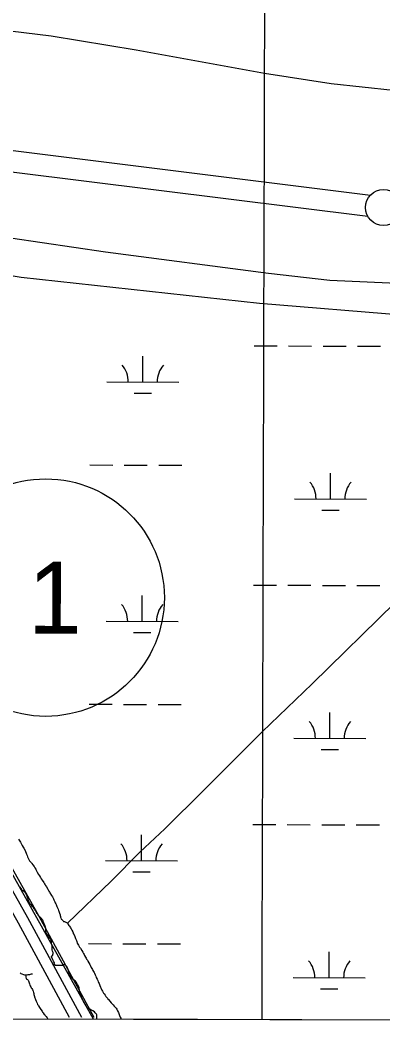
# Model space of a CAD drawing. Extents: x 3161514 to 3199414, y 831166 to 856601.
# Drawn here: x 3186300 to 3186803, y 836546 to 837964 of the extents above; entities that cross this region are included whole.
import ezdxf

# ---------------------------------------------------------------- set-up
doc = ezdxf.new("R2010")
doc.units = 0
for name, color, linetype in [('V-GRID-FRAM', 7, 'Continuous'), ('V-GRID-MAJR', 7, 'Continuous'), ('V-LEVE-TOET', 7, 'Continuous'), ('V-ROAD-CNTR', 7, 'Continuous'), ('V-ROAD-IDEN', 7, 'Continuous'), ('V-SURV-LINE', 7, 'Continuous'), ('V-TOPO-SHOR', 7, 'Continuous'), ('V-WETL-SWMP', 7, 'Continuous')]:
    doc.layers.add(name, color=color, linetype=linetype)

msp = doc.modelspace()

# ---------------------------------------------------------------- linework, layer by layer
at = {"layer": 'V-GRID-FRAM'}
msp.add_lwpolyline([(3165761, 854820), (3197144.3, 854733.3), (3197102, 836546.1), (3165702.9, 836632.9), (3165761, 854820)], dxfattribs=at)
at = {"layer": 'V-GRID-MAJR'}
msp.add_spline([(3186635.6, 836575), (3186651.5, 842634.3), (3186667.4, 848696.7), (3186683.2, 854759.2), (3186683.2, 854762.2)], degree=3, dxfattribs=at)
at = {"layer": 'V-LEVE-TOET'}
for points in [[(3187723.9, 837852.1), (3187594.3, 837850.9), (3187410.8, 837848.1), (3187307.4, 837848.2), (3187130.6, 837854.3), (3186964.2, 837860.8), (3186817.9, 837866.5), (3186731.8, 837875.8), (3186639, 837890.4), (3186460.7, 837922.6), (3186342.3, 837942.4), (3186133.1, 837967.5), (3185958.1, 837998.4), (3185804.5, 838025), (3185600, 838056.4), (3185428.1, 838077.8)], [(3187683.9, 837584.5), (3187520.3, 837580.6), (3187427.5, 837581.9), (3187252.3, 837585.2), (3187130.2, 837588.5), (3186937.6, 837593.4), (3186730.1, 837602.7), (3186644.4, 837612.3), (3186418.1, 837641.9), (3186197.3, 837674.6), (3185953, 837706.6), (3185835.2, 837726.2), (3185724.5, 837748.6), (3185694, 837753.9), (3185673.6, 837757.6), (3185644.3, 837763.1), (3185593.9, 837772.8), (3185569.8, 837778), (3185558.5, 837778.4), (3185550.7, 837775), (3185548.1, 837770.2), (3185547.6, 837762.3), (3185551.6, 837754.5), (3185556.8, 837741)]]:
    msp.add_lwpolyline(points, dxfattribs=at)
at = {"layer": 'V-ROAD-CNTR'}
for points in [[(3186367.8, 836578.4), (3186296.8, 836709.3), (3186132.8, 837000.6), (3185963.3, 837288.2), (3185850, 837487.5), (3185783.5, 837609.8), (3185725.5, 837710.6), (3185713.1, 837733), (3185688, 837757.3), (3185657.2, 837775.9), (3185511.7, 837853), (3185433.4, 837894.7)], [(3186384.9, 836578.3), (3186309.9, 836716.6), (3186145.8, 837008), (3185976.3, 837295.8), (3185863.1, 837494.8), (3185796.6, 837617.1), (3185738.6, 837718), (3185725.2, 837742.2), (3185697.2, 837769.2), (3185664.6, 837789), (3185518.7, 837866.2), (3185480, 837886.9)], [(3186402, 836578.3), (3186323.1, 836723.8), (3186158.8, 837015.5), (3185989.3, 837303.3), (3185876.2, 837502.1), (3185809.7, 837624.4), (3185751.6, 837725.4), (3185737.2, 837751.4), (3185706.4, 837781.2), (3185672, 837802), (3185525.8, 837879.5), (3185522.4, 837881.3)]]:
    msp.add_lwpolyline(points, dxfattribs=at)
at = {"layer": 'V-ROAD-IDEN'}
msp.add_circle((3186334.8, 837161.8), 165, dxfattribs=at)
msp.add_circle((3186334.8, 837161.8), 165, dxfattribs=at)
at = {"layer": 'V-SURV-LINE'}
for points in [[(3185999.8, 837819.3), (3186786.5, 837721.3)], [(3186782.8, 837691.6), (3185996.1, 837789.5)]]:
    msp.add_lwpolyline(points, dxfattribs=at)
msp.add_circle((3186804.5, 837704), 25, dxfattribs=at)
at = {"layer": 'V-TOPO-SHOR'}
for points in [[(3186365.2, 836709.2), (3186425.7, 836767.6), (3186465.5, 836808.2), (3186500.4, 836840.6), (3186554.4, 836893.5), (3186635.9, 836975.1), (3186705.2, 837042.2), (3186820.5, 837154.9), (3186924.9, 837258.5), (3187042.2, 837370.3), (3187168.1, 837494.9)], [(3186297.1, 836826), (3186299.6, 836821.9), (3186301.5, 836818.2), (3186302.1, 836817.1), (3186303.3, 836814.9), (3186304.3, 836813.5), (3186306.2, 836810.2), (3186306.9, 836808.9), (3186307.7, 836806.8), (3186308.3, 836805.4), (3186309.2, 836803.2), (3186309.6, 836801.5), (3186311.3, 836797.7), (3186312.5, 836795.9), (3186313.7, 836794.4), (3186314.9, 836793.2), (3186315.7, 836792.1), (3186317.1, 836790.5), (3186318.6, 836788.3), (3186319.2, 836787.2), (3186319.8, 836786.3), (3186320.9, 836784.4), (3186321.6, 836783), (3186323.1, 836780.4), (3186325, 836777.1), (3186326, 836775.2), (3186327.7, 836772.6), (3186328.6, 836771.1), (3186329.8, 836769), (3186332, 836765.8), (3186332.7, 836764.9), (3186333.2, 836763.8), (3186334.1, 836762.5)], [(3186322, 836724.2), (3186320.6, 836727), (3186319.4, 836728.8), (3186318.8, 836729.9), (3186317.9, 836731.3), (3186316.6, 836732.7), (3186315.6, 836733.9), (3186314.2, 836735.2), (3186313.3, 836736.4), (3186312.5, 836737.4), (3186311.5, 836738.9), (3186310.9, 836740.5), (3186310.6, 836741.6), (3186310.4, 836742.7), (3186309.7, 836744.7), (3186309.1, 836746.6), (3186308.5, 836748.6), (3186307.3, 836751.1), (3186306.4, 836752.3), (3186305.4, 836753.1), (3186303.6, 836754.2), (3186302.4, 836754.9), (3186301.4, 836756.3), (3186301, 836757.2), (3186300.4, 836758.2), (3186299.6, 836759.7)], [(3186334.1, 836762.5), (3186334.5, 836761.5), (3186335.9, 836759.6), (3186337.6, 836756.6), (3186338.5, 836754.7), (3186339.1, 836753.8), (3186340, 836752.4), (3186340.6, 836751.3), (3186342.9, 836748), (3186344.4, 836746.1), (3186344.9, 836744.9), (3186345.8, 836743.2), (3186346.2, 836741.9), (3186347.4, 836739), (3186348.2, 836737.6), (3186348.8, 836736.3), (3186349.3, 836735.4), (3186350.3, 836732.7), (3186351.5, 836729.9), (3186352, 836728.8), (3186352.4, 836727.1), (3186353, 836726.2), (3186353.6, 836724.6), (3186354.2, 836723.1), (3186354.8, 836721), (3186354.9, 836719.9), (3186355.2, 836718.8), (3186355.4, 836717.8), (3186355.7, 836716.7), (3186356.4, 836715.1), (3186357.2, 836714.2), (3186358, 836713.4), (3186358.9, 836712.4), (3186359.8, 836711.8), (3186360.9, 836711.5), (3186362.7, 836710.8), (3186363.7, 836710.4), (3186364.9, 836709.6), (3186365.2, 836709.2)], [(3186405.8, 836581.7), (3186405.3, 836582.7), (3186404.7, 836583.8), (3186403.8, 836584.9), (3186402.6, 836586), (3186400.3, 836587.7), (3186398.6, 836588.6), (3186397.6, 836589.1), (3186396.1, 836589.8), (3186393, 836591.4), (3186391.9, 836592.8), (3186390.9, 836594.2), (3186389.5, 836596.7), (3186388.2, 836599.2), (3186387.4, 836600.6), (3186386.3, 836602.6), (3186385.4, 836604.2), (3186384.1, 836607.8), (3186383.5, 836609.3), (3186382.7, 836611.5), (3186382.4, 836612.6), (3186382, 836614.4), (3186381.7, 836616), (3186381.4, 836617.6), (3186381.3, 836618.6), (3186381.3, 836620), (3186380.8, 836621), (3186379.9, 836622.7), (3186379, 836623.9), (3186378.4, 836625.2), (3186377.3, 836627.4), (3186376.1, 836628.5), (3186374.9, 836629.7), (3186372.6, 836631.6), (3186371.7, 836632.4), (3186371.2, 836633.3), (3186370.2, 836635.1), (3186368.6, 836637.9), (3186367.6, 836640.2), (3186366.8, 836641.8), (3186366.5, 836643), (3186365.9, 836644.6), (3186365.5, 836646), (3186365.2, 836647.1), (3186364.3, 836649.3), (3186363.1, 836650.2), (3186362.1, 836651.3), (3186361.1, 836651.6), (3186360, 836651.2), (3186358.7, 836650.4), (3186357.5, 836650.4), (3186356.2, 836650.6), (3186348.4, 836650.6), (3186346.8, 836651.9), (3186347, 836654.4), (3186346.3, 836655.5), (3186344.6, 836658.3), (3186343, 836662.6), (3186344, 836663.7), (3186344.9, 836664.7), (3186344.9, 836666.1), (3186345.4, 836666.9), (3186345, 836668.4), (3186344.8, 836669.5), (3186344.4, 836670.4), (3186343.8, 836672.3), (3186343.8, 836673.4), (3186344, 836675.1), (3186343.9, 836676.7), (3186343.7, 836677.7), (3186343.4, 836679.1), (3186343.1, 836680.5), (3186343, 836681.9), (3186342.7, 836683.2), (3186342.3, 836685.2), (3186341.8, 836686.9), (3186340.7, 836688.5), (3186339.5, 836689.9), (3186338.9, 836691), (3186338.2, 836692.1), (3186336.5, 836693.5), (3186335.9, 836694.4), (3186335.6, 836695.7), (3186335.1, 836697.5), (3186335.1, 836698.8), (3186335, 836700), (3186335.2, 836701.9), (3186334.1, 836705.2), (3186333.2, 836707.5), (3186332.8, 836708.6), (3186331.9, 836710.8), (3186331.1, 836712.6), (3186330.7, 836713.6), (3186330.1, 836714.5), (3186328.8, 836715.9), (3186327.6, 836717.2), (3186326.4, 836718.4), (3186325.2, 836719.7), (3186323.8, 836721.7), (3186323, 836722.8), (3186322, 836724.2)], [(3186365.2, 836709.2), (3186365.8, 836708.3), (3186367.2, 836706.3), (3186367.9, 836705.2), (3186368.9, 836703.9), (3186369.3, 836703), (3186370.4, 836701.3), (3186371.1, 836699.7), (3186372.5, 836697.1), (3186372.9, 836696), (3186373.2, 836694.9), (3186374.3, 836693.2), (3186375.4, 836690.7), (3186376.4, 836687.9), (3186377.5, 836685.2), (3186377.9, 836683.7), (3186378.8, 836681.5), (3186380.2, 836678.7), (3186380.9, 836677.6), (3186382, 836676), (3186383.1, 836674.5), (3186384.9, 836671.5), (3186386.4, 836669), (3186387.5, 836667.1), (3186388.1, 836666), (3186388.8, 836664.5), (3186390.2, 836662.1), (3186391.1, 836660.7), (3186391.7, 836659.5), (3186392.8, 836657.7), (3186393.5, 836656.6), (3186394.7, 836654.3), (3186396, 836652.1), (3186396.7, 836650.9), (3186397.8, 836648.5), (3186398.2, 836647.6), (3186399.7, 836644.8), (3186400.5, 836643.7), (3186401.3, 836642.1), (3186402.3, 836640.7), (3186402.8, 836639.6), (3186403.7, 836637.6), (3186404.6, 836635.7), (3186405.2, 836634), (3186406.2, 836631.5), (3186406.7, 836630.4), (3186407.1, 836629.5), (3186407.7, 836627.9), (3186408.2, 836626.8), (3186409, 836625.4), (3186410, 836622.8), (3186411.1, 836620.4), (3186411.5, 836619.5), (3186412.9, 836616.2), (3186413.6, 836615), (3186414.4, 836613.9), (3186415.3, 836612.2), (3186416.1, 836611.1), (3186417.3, 836609.2), (3186418.5, 836607.6), (3186420.6, 836605.1), (3186421.4, 836603.9), (3186422.2, 836603.1), (3186423.8, 836601), (3186426, 836598.5), (3186427.4, 836597), (3186428.7, 836595.6), (3186430.1, 836594.1), (3186431.3, 836592.4), (3186432.6, 836591.2), (3186433.5, 836589.6), (3186434.8, 836587.3), (3186435.9, 836585.1), (3186436.9, 836582.4), (3186437.2, 836581.2), (3186438, 836579.8), (3186438.3, 836578.7), (3186439.1, 836577.4), (3186439.8, 836575.6)], [(3186299.2, 836640.3), (3186300.4, 836639.5), (3186301.8, 836638.9), (3186303.8, 836638.1), (3186305.3, 836637.5), (3186306.5, 836637.3), (3186306.7, 836637.4)], [(3186306.7, 836637.4), (3186307.9, 836637.5), (3186309.1, 836637.7), (3186310.3, 836638), (3186311.3, 836638), (3186312.7, 836638.1), (3186313.9, 836638.3), (3186314.9, 836638.8), (3186316.5, 836639.1)], [(3186306.7, 836637.4), (3186307.8, 836632.1), (3186309.3, 836631.2), (3186310.3, 836630.3), (3186311, 836629.1), (3186311.5, 836627.8), (3186312, 836626.6), (3186312.5, 836624.8), (3186312.8, 836623.3), (3186313.1, 836622.1), (3186314, 836620.7), (3186314.8, 836619.5), (3186315.5, 836618.5), (3186316.5, 836617.1), (3186317, 836615.9), (3186317.5, 836614.7), (3186317.8, 836613), (3186318.1, 836611.6), (3186318.4, 836610.4), (3186318.9, 836608.9), (3186319.7, 836605.7), (3186320.1, 836604.5), (3186320.7, 836603.1), (3186321.7, 836600.7), (3186322.4, 836599), (3186322.9, 836597.9), (3186323.5, 836596.4), (3186324.4, 836595.4), (3186324.9, 836594.2), (3186326.4, 836591.9), (3186327, 836590.7), (3186328.2, 836589.5), (3186329.9, 836586.9), (3186330.6, 836585.7), (3186331.4, 836584.5), (3186332.6, 836582.6), (3186333.4, 836581.9), (3186334.1, 836581.1), (3186335.6, 836579.4), (3186336.8, 836577.8), (3186337.9, 836575.9), (3186338, 836575.9)], [(3186405.4, 836575.7), (3186405.7, 836577.4), (3186405.9, 836578.6), (3186405.9, 836580.3), (3186405.8, 836581.7)]]:
    msp.add_lwpolyline(points, dxfattribs=at)
at = {"layer": 'V-WETL-SWMP'}
for p, q in [((3186061.1, 837647.9), (3186300.7, 837607.2)), ((3186300.7, 837607.2), (3186632.2, 837571.1)), ((3186632.2, 837571.1), (3186904.4, 837548.5)), ((3186624.5, 837511.8), (3186656.5, 837511.7)), ((3186672.5, 837511.6), (3186704.5, 837511.5)), ((3186720.5, 837511.5), (3186752.5, 837511.4)), ((3186768.5, 837511.4), (3186800.5, 837511.3)), ((3186401.5, 836575.7), (3185881.6, 837503.5)), ((3186469.8, 837461.5), (3186469.9, 837497.5)), ((3186419.8, 837461.6), (3186519.8, 837461.3)), ((3186457.7, 837446.1), (3186481.7, 837446)), ((3186396.1, 837346.2), (3186428.1, 837346.1)), ((3186444.1, 837346.1), (3186476.1, 837346)), ((3186492.1, 837346), (3186524.1, 837345.9)), ((3186730.8, 837298.9), (3186730.9, 837334.9)), ((3186680.8, 837299), (3186780.8, 837298.7)), ((3186718.7, 837283.5), (3186742.7, 837283.4)), ((3186623.6, 837179.1), (3186655.6, 837179)), ((3186671.6, 837179), (3186703.6, 837178.9)), ((3186719.6, 837178.8), (3186751.6, 837178.7)), ((3186767.6, 837178.7), (3186799.6, 837178.6)), ((3186468.9, 837128.8), (3186469, 837164.8)), ((3186418.9, 837128.9), (3186518.9, 837128.6)), ((3186456.8, 837113.4), (3186480.8, 837113.3)), ((3186395.1, 837013.5), (3186427.1, 837013.5)), ((3186443.1, 837013.4), (3186475.1, 837013.3)), ((3186491.1, 837013.3), (3186523.1, 837013.2)), ((3186729.9, 836966.2), (3186730, 837002.2)), ((3186679.9, 836966.3), (3186779.9, 836966.1)), ((3186717.8, 836950.8), (3186741.8, 836950.7)), ((3186622.7, 836846.4), (3186654.7, 836846.3)), ((3186670.7, 836846.3), (3186702.7, 836846.2)), ((3186718.7, 836846.2), (3186750.7, 836846.1)), ((3186766.7, 836846), (3186798.7, 836845.9)), ((3186468, 836796.1), (3186468.1, 836832.1)), ((3186418, 836796.2), (3186518, 836796)), ((3186455.9, 836780.7), (3186479.9, 836780.6)), ((3186394.2, 836680.9), (3186426.2, 836680.8)), ((3186442.2, 836680.7), (3186474.2, 836680.7)), ((3186490.2, 836680.6), (3186522.2, 836680.5)), ((3186728.9, 836633.5), (3186729, 836669.5)), ((3186678.9, 836633.7), (3186778.9, 836633.4)), ((3186716.9, 836618.1), (3186740.9, 836618.1)), ((3186920, 836574.2), (3186401.5, 836575.7))]:
    msp.add_line(p, q, dxfattribs=at)
for centre, start, end in [((3186414.5, 837462.1), 359.0699, 40.6135), ((3186525, 837461.8), 139.0699, 180.6135), ((3186675.5, 837299.5), 359.0699, 40.6135), ((3186786, 837299.2), 139.0699, 180.6135), ((3186413.6, 837129.4), 359.0699, 40.6135), ((3186524.1, 837129.1), 139.0699, 180.6135), ((3186674.6, 836966.8), 359.0699, 40.6135), ((3186785.1, 836966.5), 139.0699, 180.6135), ((3186412.7, 836796.7), 359.0699, 40.6135), ((3186523.2, 836796.4), 139.0699, 180.6135), ((3186673.7, 836634.1), 359.0699, 40.6135), ((3186784.2, 836633.8), 139.0699, 180.6135)]:
    msp.add_arc(centre, 35.2, start, end, dxfattribs=at)

# ---------------------------------------------------------------- texts
at = {"layer": 'V-ROAD-IDEN'}
msp.add_text('1', height=100, rotation=359.8417, dxfattribs=at).set_placement((3186310.3, 837111.8))

doc.saveas('drawing.dxf')
